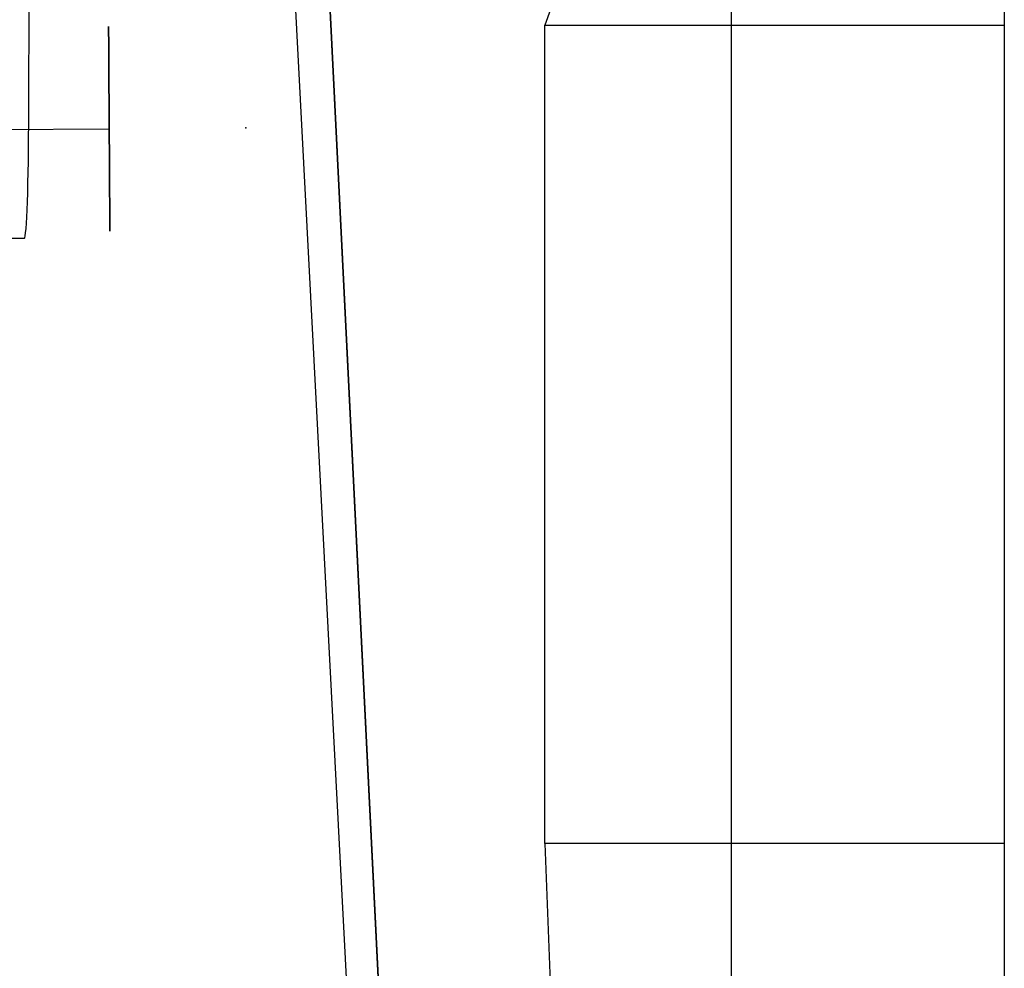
# Model space of a CAD drawing. Header units: centimetres. Extents: x -54 to 171, y -22 to 171.
# Tile 362 of 488: x 18 to 25, y 34 to 41. Entities that reach past the tile are written whole.
import ezdxf

# ---------------------------------------------------------------- set-up
doc = ezdxf.new("R2010")
doc.units = ezdxf.units.CM
doc.header["$MEASUREMENT"] = 0
for name, color, linetype in [('Frida DC -V3 v33_Sketch1', 7, 'Continuous'), ('Frida DC -V3 v33_Sketch24', 7, 'Continuous'), ('Frida DC -V3 v33_Sketch29', 7, 'Continuous'), ('Frida DC -V3 v33_Sketch30', 7, 'Continuous'), ('Frida DC -V3 v33_Sketch4', 7, 'Continuous'), ('Frida DC -V3 v33_Sketch49', 7, 'Continuous'), ('Frida DC -V3 v33_Sketch51', 7, 'Continuous'), ('Frida DC -V3 v33_Sketch6', 7, 'Continuous')]:
    doc.layers.add(name, color=color, linetype=linetype)

msp = doc.modelspace()

# ---------------------------------------------------------------- linework, layer by layer
at = {"layer": 'Frida DC -V3 v33_Sketch1'}
msp.add_line((23, 0), (23, 46), dxfattribs=at)
at = {"layer": 'Frida DC -V3 v33_Sketch24'}
for p, q in [((17.8504, 40.3327), (17.8544, 41.9288)), ((-23.4836, 39.4171), (17.8186, 39.4024))]:
    msp.add_line(p, q, dxfattribs=at)
msp.add_ellipse((17.8189, 40.4024), major_axis=(-0.0003, -1), ratio=0.031576, start_param=6.283184, end_param=7.784181, dxfattribs=at)
at = {"layer": 'Frida DC -V3 v33_Sketch29'}
for p, q in [((22.0895, 0.2459), (19.6842, 48.624)), ((19.6842, 48.624), (22.0895, 0.2459))]:
    msp.add_line(p, q, dxfattribs=at)
at = {"layer": 'Frida DC -V3 v33_Sketch30'}
msp.add_line((19.6842, 48.624), (22.1017, 0), dxfattribs=at)
at = {"layer": 'Frida DC -V3 v33_Sketch4'}
for p, q in [((23, 0), (23, 46)), ((23, 44.7233), (21.6319, 40.9645)), ((23, 0), (23, 43.5892)), ((25, 43.5892), (25, 0)), ((21.6319, 40.9645), (25, 40.9645)), ((21.6319, 34.9645), (21.6319, 40.9645)), ((25, 40.9645), (25, 34.9645)), ((25, 34.9645), (21.6319, 34.9645)), ((21.6319, 34.9645), (23, 0))]:
    msp.add_line(p, q, dxfattribs=at)
at = {"layer": 'Frida DC -V3 v33_Sketch49'}
msp.add_line((-21.5592, 39.9642, -11.8221), (18.4401, 40.2056, -11.8221), dxfattribs=at)
msp.add_point((19.4401, 40.2116, -25.8221), dxfattribs=at)
at = {"layer": 'Frida DC -V3 v33_Sketch51', "extrusion": (0.999982, 0.006034, 0)}
msp.add_circle((40.0936, -11.8221, 18.6823), 0.75, dxfattribs=at)
at = {"layer": 'Frida DC -V3 v33_Sketch51'}
msp.add_point((18.4401, 40.2056, -11.8221), dxfattribs=at)
at = {"layer": 'Frida DC -V3 v33_Sketch6'}
msp.add_line((19.4041, 48.7391), (21.7415, 4.1383), dxfattribs=at)

doc.saveas('drawing.dxf')
